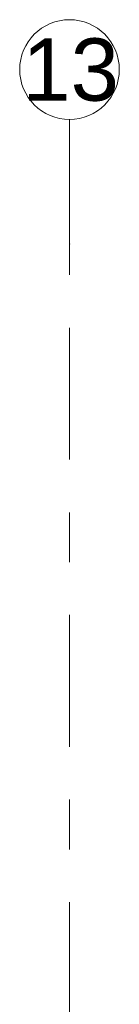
# Model space of a CAD drawing. Header units: metres. Extents: x -3.6 to 85.2, y -11 to 16.8.
# Tile 429 of 508: x 43.63 to 43.83, y 14.83 to 16.805. Entities that reach past the tile are written whole.
import ezdxf

# ---------------------------------------------------------------- set-up
doc = ezdxf.new("R2010")
doc.units = ezdxf.units.M
doc.header["$MEASUREMENT"] = 0
doc.linetypes.add('Strichlinie doppelt', pattern=[0.546806, 0.264583, -0.105833, 0.070556, -0.105833])
doc.layers.add('451 - Universal.Achsen Raster', color=7, linetype='Continuous')
doc.styles.add('ERSTELLTER_STIL_2', font='txt')

msp = doc.modelspace()

# ---------------------------------------------------------------- linework, layer by layer
at = {"layer": '451 - Universal.Achsen Raster', "color": 160, "linetype": 'Strichlinie doppelt', "lineweight": 9, "true_color": 0x3232ff}
for p, q in [((43.73, 16.355), (43.73, 16.605)), ((43.73, -10.585), (43.73, 16.355))]:
    msp.add_line(p, q, dxfattribs=at)
at = {"layer": '451 - Universal.Achsen Raster', "color": 160, "linetype": 'Continuous', "lineweight": 9, "true_color": 0x3232ff}
msp.add_circle((43.73, 16.705), 0.1, dxfattribs=at)
at = {"layer": '451 - Universal.Achsen Raster', "color": 160, "linetype": 'Strichlinie doppelt', "lineweight": 9, "true_color": 0x3232ff}
msp.add_point((43.73, 16.355), dxfattribs=at)
msp.add_point((43.73, 16.355), dxfattribs=at)

# ---------------------------------------------------------------- texts
at = {"layer": '451 - Universal.Achsen Raster', "color": 160, "lineweight": 9, "true_color": 0x3232ff, "insert": (43.6351, 16.7675), "char_height": 0.125, "attachment_point": 1, "style": 'ERSTELLTER_STIL_2'}
msp.add_mtext('\\A1;{\\pql;\\pt0;\\fArial|b0|i0|c0|p38;13}', dxfattribs=at)

doc.saveas('drawing.dxf')
